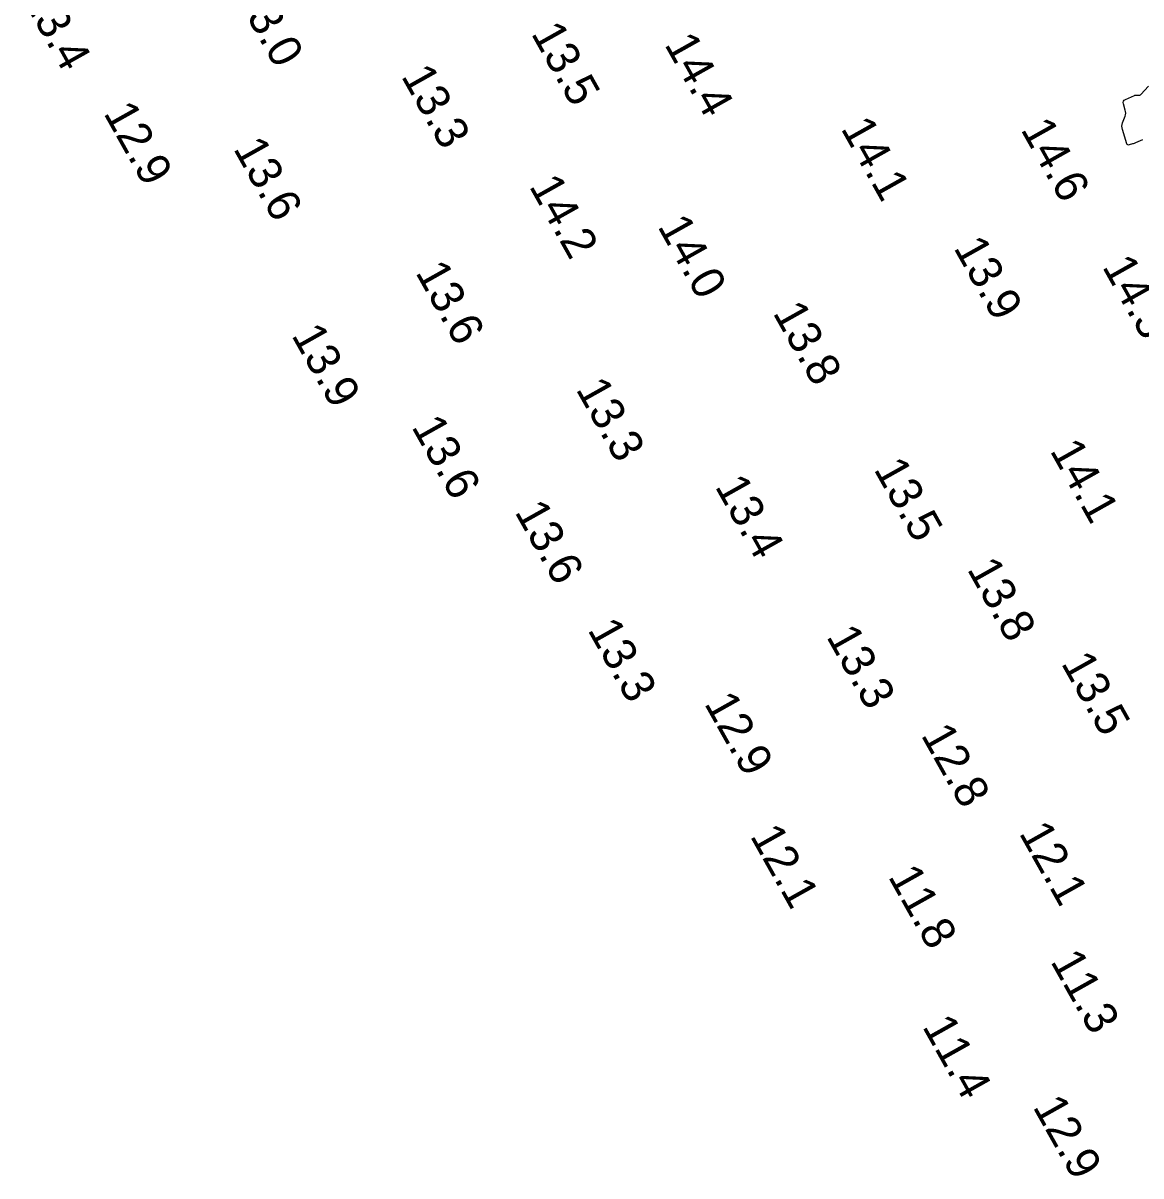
# Model space of a CAD drawing. Extents: x 1023796 to 1112670, y 656573 to 837340.
# Drawn here: x 1108856.8 to 1109025.4, y 682395.7 to 682569.6 of the extents above; entities that cross this region are included whole.
import ezdxf

# ---------------------------------------------------------------- set-up
doc = ezdxf.new("R2010")
doc.units = 0
doc.layers.add('V-CHAN-CONT-15FT', color=7, linetype='Continuous')
doc.layers.add('V-TOPO-SOUN', color=7, linetype='Continuous')

msp = doc.modelspace()

# ---------------------------------------------------------------- linework, layer by layer
at = {"layer": 'V-CHAN-CONT-15FT'}
msp.add_lwpolyline([(1109025.58, 682551.96), (1109024.54, 682551.51), (1109024.43, 682551.47), (1109024.31, 682551.42), (1109024.19, 682551.37), (1109024.06, 682551.33), (1109023.58, 682551.18), (1109023.46, 682551.16), (1109023.37, 682551.18), (1109023.3, 682551.24), (1109023.25, 682551.34), (1109022.55, 682553.53), (1109022.5, 682553.78), (1109022.48, 682554.03), (1109022.51, 682554.27), (1109022.58, 682554.52), (1109022.96, 682555.52), (1109023.03, 682555.75), (1109023.06, 682555.98), (1109023.04, 682556.21), (1109022.99, 682556.44), (1109022.72, 682557.38), (1109022.68, 682557.6), (1109022.72, 682557.78), (1109022.84, 682557.93), (1109023.02, 682558.04), (1109024.37, 682558.64), (1109024.45, 682558.67), (1109024.53, 682558.69), (1109024.62, 682558.7), (1109024.7, 682558.7), (1109025.04, 682558.67), (1109025.13, 682558.67), (1109025.2, 682558.69), (1109025.27, 682558.73), (1109025.33, 682558.78), (1109026.51, 682560.05)], dxfattribs=at)

# ---------------------------------------------------------------- texts
at = {"layer": 'V-TOPO-SOUN'}
for s, p in [('13.4 ', (1108856.54, 682573.34)), ('13.0 ', (1108888.61, 682573.85)), ('13.5 ', (1108933.32, 682568.01)), ('14.4 ', (1108953.43, 682566.36)), ('13.3 ', (1108913.73, 682561.57)), ('12.9 ', (1108868.85, 682555.99)), ('14.1 ', (1108980.02, 682553.68)), ('14.6 ', (1109007.15, 682553.53)), ('13.6 ', (1108888.42, 682550.64)), ('14.2 ', (1108933.02, 682544.97)), ('14.0 ', (1108952.39, 682538.91)), ('13.9 ', (1108997.03, 682535.68)), ('14.3 ', (1109019.44, 682532.83)), ('13.6 ', (1108915.88, 682531.97)), ('13.8 ', (1108969.77, 682525.87)), ('13.9 ', (1108897.19, 682522.49)), ('13.3 ', (1108940.07, 682514.36)), ('13.6 ', (1108915.29, 682508.68)), ('14.1 ', (1109011.55, 682505.09)), ('13.5 ', (1108984.99, 682502.29)), ('13.4 ', (1108961.04, 682499.69)), ('13.6 ', (1108930.84, 682495.85)), ('13.8 ', (1108999.06, 682487.22)), ('13.3 ', (1108941.85, 682478.07)), ('13.3 ', (1108977.84, 682477.05)), ('13.5 ', (1109013.24, 682473.03)), ('12.9 ', (1108959.43, 682466.95)), ('12.8 ', (1108992.11, 682462.19)), ('12.1 ', (1109006.89, 682447.41)), ('12.1 ', (1108966.34, 682446.98)), ('11.8 ', (1108987.15, 682440.86)), ('11.3 ', (1109011.63, 682428.07)), ('11.4 ', (1108992.31, 682418.23)), ('12.9 ', (1109008.97, 682406.12))]:
    msp.add_text(s, height=5, rotation=299.3001, dxfattribs=at).set_placement(p)

doc.saveas('drawing.dxf')
